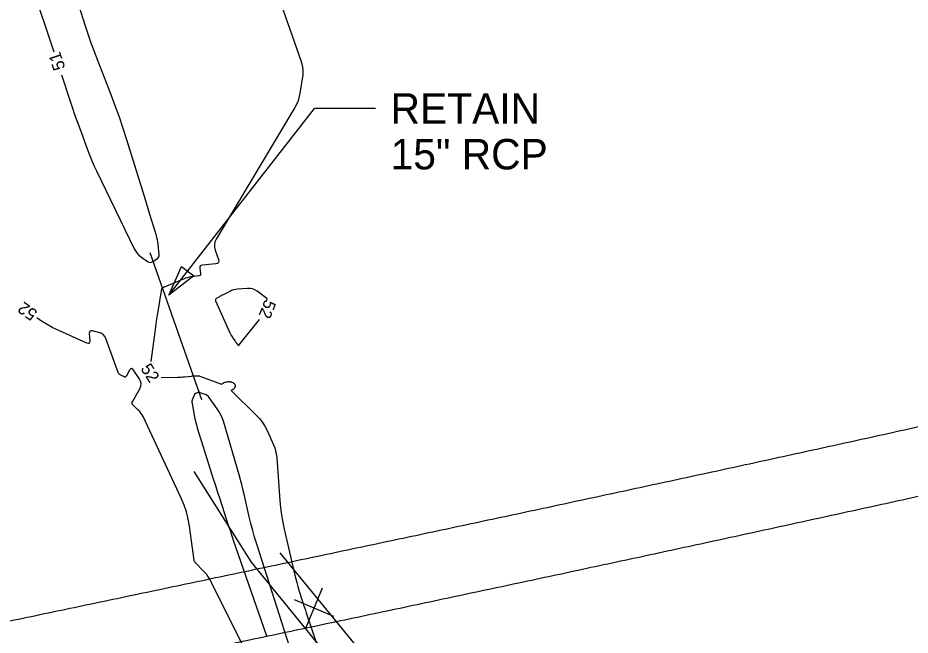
# Model space of a CAD drawing. Extents: x 2384780 to 2405861, y 547869 to 573706.
# Drawn here: x 2390698.5 to 2390844.9, y 552787.1 to 552888.4 of the extents above; entities that cross this region are included whole.
import ezdxf

# ---------------------------------------------------------------- set-up
doc = ezdxf.new("R2010")
doc.units = 0
for name, color, linetype in [('Breaklines', 7, 'Continuous'), ('Old_Level_5', 7, 'Continuous'), ('Old_Level_6', 7, 'Continuous'), ('Old_Level_60', 7, 'Continuous'), ('Old_Level_62', 7, 'Continuous'), ('Old_Level_63', 7, 'Continuous'), ('Sheet Plan CELL', 7, 'Continuous')]:
    doc.layers.add(name, color=color, linetype=linetype)

# ---------------------------------------------------------------- blocks, each defined once
blk = doc.blocks.new('SPOT')
at = {"layer": 'Breaklines'}
for p, q in [((-5.48625, 4.61225), (5.48625, -4.61175)), ((-4.608, -5.326), (4.609, 5.325))]:
    blk.add_line(p, q, dxfattribs=at)

msp = doc.modelspace()

# ---------------------------------------------------------------- linework, layer by layer
at = {"layer": 'Old_Level_5'}
for p in [(2390723.3325, 552842.8985), (2390757.1895, 552873.55475)]:
    msp.add_line(p, (2390747.1895, 552873.55475), dxfattribs=at)
msp.add_lwpolyline([(2390727.38975, 552846.07675), (2390723.3325, 552842.8985), (2390725.41675, 552847.61225)], close=True, dxfattribs=at)
at = {"layer": 'Old_Level_6'}
msp.add_line((2390720.2, 552849.90975), (2390728.68825, 552825.813), dxfattribs=at)
at = {"layer": 'Old_Level_60'}
for points in [[(2390738.89525, 552898.7745), (2390744.965, 552881.4085), (2390745.177, 552880.653), (2390745.288, 552879.8895), (2390745.29775, 552879.11825), (2390745.2065, 552878.339), (2390744.74325, 552875.78025), (2390744.62075, 552875.24075), (2390744.45175, 552874.7185), (2390744.23625, 552874.21375), (2390743.97425, 552873.7265), (2390731.085, 552852.10525), (2390730.883, 552851.672), (2390730.78675, 552851.22875), (2390730.79675, 552850.77525), (2390730.9125, 552850.3115), (2390731.46425, 552848.78), (2390731.52425, 552848.48825), (2390731.468, 552848.27), (2390731.29525, 552848.125), (2390731.0065, 552848.05325), (2390728.81075, 552847.8305), (2390728.59875, 552847.77775), (2390728.45875, 552847.6695), (2390728.3905, 552847.50625), (2390728.3945, 552847.28775), (2390728.525, 552846.48375), (2390728.52775, 552846.33), (2390728.4805, 552846.21325), (2390728.383, 552846.1335), (2390728.23525, 552846.09075), (2390726.90525, 552845.90375), (2390726.62275, 552845.855), (2390726.34475, 552845.789), (2390726.0715, 552845.7055), (2390725.803, 552845.60475), (2390722.5305, 552844.259), (2390722.50725, 552844.24875), (2390722.485, 552844.23675), (2390722.46325, 552844.22375), (2390722.44225, 552844.209), (2390722.3755, 552844.15925), (2390722.361, 552844.14875), (2390722.34625, 552844.139), (2390722.331, 552844.1295), (2390722.3155, 552844.1205), (2390722.19025, 552844.05075), (2390722.16625, 552844.03375), (2390722.1475, 552844.013), (2390722.13425, 552843.9885), (2390722.1265, 552843.96), (2390721.4525, 552839.91975), (2390721.312, 552839.05325), (2390721.17925, 552838.18575), (2390721.05425, 552837.31725), (2390720.93725, 552836.44725), (2390720.36125, 552832.0215)], [(2390700.83525, 552893.68), (2390704.427, 552882.85175)], [(2390705.68625, 552879.05525), (2390707.05875, 552874.91775), (2390707.4525, 552873.74725), (2390707.8555, 552872.58), (2390708.26825, 552871.41625), (2390708.69075, 552870.256), (2390710.086, 552866.47075), (2390710.39475, 552865.664), (2390710.7235, 552864.8655), (2390711.07175, 552864.0755), (2390711.44, 552863.29375), (2390717.64025, 552850.54175), (2390717.8425, 552850.18125), (2390718.083, 552849.85275), (2390718.36175, 552849.556), (2390718.67875, 552849.29125), (2390719.80975, 552848.454), (2390720.0295, 552848.3315), (2390720.2505, 552848.28825), (2390720.47275, 552848.32475), (2390720.69625, 552848.4405), (2390721.428, 552848.9485), (2390721.56325, 552849.0675), (2390721.65475, 552849.20675), (2390721.703, 552849.3665), (2390721.7075, 552849.5465), (2390721.5515, 552851.2805), (2390721.5085, 552851.65), (2390721.4465, 552852.016), (2390721.36525, 552852.37825), (2390721.26525, 552852.73675), (2390720.20575, 552856.181), (2390719.9785, 552856.91875), (2390719.751, 552857.65675), (2390719.523, 552858.3945), (2390719.2945, 552859.13225), (2390716.4155, 552868.424), (2390715.822, 552870.2815), (2390715.19525, 552872.1275), (2390714.536, 552873.96225), (2390713.844, 552875.78525), (2390711.52975, 552881.72225), (2390711.04425, 552882.99825), (2390710.5795, 552884.2815), (2390710.13575, 552885.572), (2390709.71275, 552886.87), (2390707.677, 552893.292)], [(2390739.50825, 552842.2235), (2390739.37475, 552842.3595), (2390737.7805, 552843.57525), (2390737.428, 552843.799), (2390737.05375, 552843.949), (2390736.658, 552844.02575), (2390736.2405, 552844.029), (2390734.5545, 552843.8965), (2390734.22625, 552843.8545), (2390733.90675, 552843.7805), (2390733.59675, 552843.67475), (2390733.2955, 552843.537), (2390732.23, 552842.98525), (2390732.07125, 552842.90175), (2390731.9135, 552842.8165), (2390731.75675, 552842.7295), (2390731.601, 552842.64075), (2390731.09375, 552842.3475), (2390731.005, 552842.27825), (2390730.9565, 552842.196), (2390730.94775, 552842.10075), (2390730.979, 552841.99275)], [(2390730.979, 552841.99275), (2390733.37, 552836.65075), (2390733.4125, 552836.56075), (2390733.458, 552836.47225), (2390733.50675, 552836.38525), (2390733.5585, 552836.30025), (2390733.73325, 552836.025), (2390733.77075, 552835.96625), (2390733.80875, 552835.90775), (2390733.84725, 552835.8495), (2390733.886, 552835.79125), (2390734.133, 552835.425), (2390734.18625, 552835.34675), (2390734.24, 552835.269), (2390734.29475, 552835.1915), (2390734.35, 552835.11475), (2390734.615, 552834.75025), (2390734.67225, 552834.69125), (2390734.73025, 552834.67075), (2390734.78925, 552834.6885), (2390734.84925, 552834.74475), (2390738.19325, 552838.921)], [(2390742.517, 552771.2685), (2390730.338, 552795.79325), (2390730.09575, 552796.239), (2390729.82275, 552796.663), (2390729.51875, 552797.0655), (2390729.18375, 552797.44625), (2390727.59, 552799.12875), (2390727.5705, 552799.1515), (2390727.55325, 552799.176), (2390727.5385, 552799.202), (2390727.526, 552799.22925), (2390727.4895, 552799.3215), (2390727.48225, 552799.3415), (2390727.47625, 552799.36175), (2390727.4715, 552799.38225), (2390727.468, 552799.403), (2390726.6985, 552805.00475), (2390726.49, 552806.192), (2390726.1945, 552807.35375), (2390725.8115, 552808.48975), (2390725.3415, 552809.6), (2390719.07475, 552822.98925), (2390718.91925, 552823.2845), (2390718.7375, 552823.561), (2390718.53, 552823.81875), (2390718.29675, 552824.0575), (2390717.492, 552824.8065), (2390717.35575, 552824.9725), (2390717.29175, 552825.1495), (2390717.30025, 552825.3375), (2390717.381, 552825.5365), (2390718.54525, 552827.573), (2390718.72375, 552827.99725), (2390718.77125, 552828.4155), (2390718.68725, 552828.828), (2390718.472, 552829.235), (2390717.50475, 552830.626), (2390717.33675, 552830.809), (2390717.17575, 552830.864), (2390717.02175, 552830.7915), (2390716.87475, 552830.591), (2390716.3895, 552829.695), (2390716.2885, 552829.559), (2390716.16875, 552829.4895), (2390716.0305, 552829.4865), (2390715.87325, 552829.5495), (2390715.32975, 552829.86425), (2390715.222, 552829.93925), (2390715.132, 552830.02875), (2390715.05975, 552830.13325), (2390715.00525, 552830.2525), (2390712.99525, 552835.81325), (2390712.83375, 552836.143), (2390712.61175, 552836.40675), (2390712.3295, 552836.60425), (2390711.9865, 552836.73575), (2390710.7675, 552837.05725), (2390710.5405, 552837.084), (2390710.38225, 552837.02575), (2390710.29225, 552836.883), (2390710.27075, 552836.6555), (2390710.33175, 552835.36075), (2390710.3115, 552835.13225), (2390710.22475, 552835.00175), (2390710.0715, 552834.969), (2390709.8515, 552835.03425), (2390705.258, 552837.106), (2390704.287, 552837.573), (2390703.3425, 552838.08625), (2390702.42475, 552838.6455), (2390701.634, 552839.18225)], [(2390722.05125, 552829.4015), (2390724.7235, 552829.4645), (2390725.02375, 552829.4745), (2390725.32375, 552829.4905), (2390725.6235, 552829.51225), (2390725.92275, 552829.53975), (2390727.046, 552829.6545), (2390727.1825, 552829.66725), (2390727.319, 552829.678), (2390727.45575, 552829.68675), (2390727.5925, 552829.69325), (2390728.04, 552829.711), (2390728.135, 552829.71025), (2390728.2285, 552829.69975), (2390728.3205, 552829.67975), (2390728.41075, 552829.65), (2390731.931, 552828.30125), (2390731.94775, 552828.29725), (2390731.96325, 552828.298), (2390731.97775, 552828.30375), (2390731.991, 552828.31425), (2390732.03325, 552828.3565), (2390732.0425, 552828.3655), (2390732.052, 552828.374), (2390732.0615, 552828.3825), (2390732.0715, 552828.3905), (2390732.1415, 552828.44475), (2390732.15675, 552828.45625), (2390732.17225, 552828.467), (2390732.18825, 552828.47725), (2390732.2045, 552828.487), (2390732.29725, 552828.5405), (2390732.3175, 552828.5515), (2390732.33775, 552828.56175), (2390732.3585, 552828.5715), (2390732.37975, 552828.58025), (2390732.50525, 552828.63025), (2390732.53225, 552828.6405), (2390732.55975, 552828.64975), (2390732.58725, 552828.65775), (2390732.6155, 552828.665), (2390732.77675, 552828.70275), (2390732.8115, 552828.71), (2390732.84625, 552828.71575), (2390732.8815, 552828.72025), (2390732.91675, 552828.723), (2390733.10825, 552828.7335), (2390733.14925, 552828.73475), (2390733.19, 552828.734), (2390733.231, 552828.731), (2390733.2715, 552828.726), (2390733.474, 552828.69575), (2390733.517, 552828.688), (2390733.55925, 552828.6775), (2390733.60075, 552828.664), (2390733.64125, 552828.648), (2390733.8205, 552828.57075), (2390733.85775, 552828.5525), (2390733.893, 552828.53125), (2390733.92625, 552828.507), (2390733.9575, 552828.4795), (2390734.0785, 552828.3635), (2390734.1025, 552828.3375), (2390734.12275, 552828.30925), (2390734.13925, 552828.2785), (2390734.15225, 552828.2455), (2390734.1955, 552828.1095), (2390734.203, 552828.08025), (2390734.2065, 552828.051), (2390734.206, 552828.02125), (2390734.20175, 552827.9915), (2390734.1735, 552827.857), (2390734.166, 552827.82875), (2390734.156, 552827.80175), (2390734.143, 552827.776), (2390734.1275, 552827.75125), (2390734.04825, 552827.6385), (2390734.0305, 552827.61525), (2390734.01125, 552827.593), (2390733.99075, 552827.57225), (2390733.9685, 552827.553), (2390733.8665, 552827.4695), (2390733.84425, 552827.45225), (2390733.8215, 552827.436), (2390733.79775, 552827.421), (2390733.77325, 552827.407), (2390733.647, 552827.3385), (2390733.63475, 552827.332), (2390733.62225, 552827.326), (2390733.60975, 552827.32025), (2390733.597, 552827.31475), (2390733.55525, 552827.29775), (2390733.54825, 552827.29375), (2390733.54525, 552827.28875), (2390733.546, 552827.28325), (2390733.551, 552827.27675), (2390737.65575, 552823.2315), (2390738.18325, 552822.6625), (2390738.6525, 552822.05275), (2390739.06325, 552821.40225), (2390739.41575, 552820.711)], [(2390743.53475, 552783.8865), (2390737.727, 552802.086), (2390737.3855, 552803.197), (2390737.068, 552804.31425), (2390736.77425, 552805.43825), (2390736.50475, 552806.56875), (2390735.66325, 552810.27225), (2390735.47675, 552811.06425), (2390735.27825, 552811.85325), (2390735.0675, 552812.639), (2390734.8445, 552813.4215), (2390732.262, 552822.22475), (2390732.07675, 552822.77075), (2390731.84775, 552823.29525), (2390731.57475, 552823.79825), (2390731.25775, 552824.28), (2390729.9395, 552826.11225), (2390729.79825, 552826.28175), (2390729.637, 552826.42525), (2390729.456, 552826.54275), (2390729.255, 552826.634), (2390728.47875, 552826.922), (2390728.3745, 552826.95125), (2390728.27, 552826.962), (2390728.16525, 552826.954), (2390728.06025, 552826.92725), (2390727.717, 552826.80975), (2390727.64875, 552826.77875), (2390727.59175, 552826.73625), (2390727.5455, 552826.68175), (2390727.5105, 552826.61575), (2390727.19675, 552825.85675), (2390727.142, 552825.693), (2390727.11175, 552825.52625), (2390727.106, 552825.35725), (2390727.125, 552825.18525)], [(2390727.125, 552825.18525), (2390727.48925, 552823.1715), (2390727.5885, 552822.6675), (2390727.70325, 552822.1675), (2390727.8335, 552821.67125), (2390727.97925, 552821.179), (2390730.1015, 552814.39675), (2390730.50075, 552813.127), (2390730.90325, 552811.85825), (2390731.30925, 552810.5905), (2390731.7185, 552809.324), (2390733.06075, 552805.188), (2390733.3505, 552804.3025), (2390733.645, 552803.4185), (2390733.94375, 552802.536), (2390734.24725, 552801.655), (2390738.88425, 552788.3015), (2390739.3365, 552787.0275)], [(2390739.41575, 552820.711), (2390740.47175, 552818.3865), (2390740.6745, 552817.8825), (2390740.8305, 552817.3665), (2390740.93975, 552816.83875), (2390741.002, 552816.29875), (2390741.4555, 552809.93925), (2390741.5785, 552808.5805), (2390741.75275, 552807.229), (2390741.97825, 552805.8855), (2390742.25525, 552804.54925), (2390743.97025, 552797.0025), (2390744.11975, 552796.3755), (2390744.2825, 552795.752), (2390744.45875, 552795.13225), (2390744.648, 552794.516), (2390745.2885, 552792.50925), (2390745.42675, 552792.0795), (2390745.5665, 552791.65025), (2390745.70825, 552791.22175), (2390745.85175, 552790.79375), (2390752.173, 552772.07775)]]:
    msp.add_lwpolyline(points, dxfattribs=at)
at = {"layer": 'Old_Level_62'}
for points in [[(2390688.77525, 552787.70825), (2390694.42275, 552788.893), (2390700.061, 552790.07575), (2390705.69075, 552791.25725), (2390711.32025, 552792.4395), (2390716.9465, 552793.62125), (2390722.5625, 552794.80175), (2390728.17, 552795.9815), (2390733.77825, 552797.16275), (2390739.3845, 552798.34475), (2390744.97875, 552799.52525), (2390750.56375, 552800.70575), (2390756.148, 552801.88775), (2390761.72825, 552803.07075), (2390767.3025, 552804.25475), (2390772.86825, 552805.43875), (2390778.425, 552806.62375), (2390783.9825, 552807.811), (2390789.5335, 552808.99975), (2390795.0745, 552810.18925), (2390800.61175, 552811.38075), (2390806.14825, 552812.5755), (2390811.67075, 552813.77), (2390817.1845, 552814.9665), (2390822.70125, 552816.1675), (2390828.2135, 552817.37075), (2390833.7115, 552818.575), (2390839.2035, 552819.782), (2390844.69125, 552820.99225), (2390850.17325, 552822.206), (2390855.654, 552823.42375), (2390861.12175, 552824.643), (2390866.58325, 552825.86625), (2390872.0435, 552827.09375), (2390877.4945, 552828.3245), (2390882.9365, 552829.5585), (2390888.372, 552830.7965), (2390893.80525, 552832.0395), (2390899.229, 552833.28625), (2390904.64825, 552834.53775), (2390910.06125, 552835.79375), (2390915.46375, 552837.05375), (2390920.8605, 552838.3185), (2390926.25175, 552839.58875), (2390931.6365, 552840.864), (2390937.0155, 552842.14475), (2390942.385, 552843.43), (2390947.7485, 552844.72125), (2390953.10975, 552846.01875), (2390958.45575, 552847.32), (2390963.8, 552848.62875), (2390969.13725, 552849.94325), (2390974.4615, 552851.2625), (2390979.784, 552852.58925), (2390985.0985, 552853.92225), (2390990.40675, 552855.26175), (2390995.705, 552856.60725), (2391000.997, 552857.96), (2391006.286, 552859.3205), (2391011.5595, 552860.68575), (2391016.82675, 552862.05875), (2391022.09575, 552863.4415), (2391027.3505, 552864.82925), (2391032.5925, 552866.2235), (2391037.83625, 552867.62775), (2391043.06925, 552869.039), (2391048.29175, 552870.45725), (2391053.50675, 552871.8835), (2391058.71775, 552873.319), (2391063.91825, 552874.76175), (2391069.10775, 552876.21225), (2391074.29775, 552877.67325), (2391079.4715, 552879.1405), (2391084.63825, 552880.617), (2391089.99625, 552882.1595)], [(2390688.77525, 552787.70825), (2390694.42275, 552788.893), (2390700.061, 552790.07575), (2390705.69075, 552791.25725), (2390711.32025, 552792.4395), (2390716.9465, 552793.62125), (2390722.5625, 552794.80175), (2390728.17, 552795.9815), (2390733.77825, 552797.16275), (2390739.3845, 552798.34475), (2390744.97875, 552799.52525), (2390750.56375, 552800.70575), (2390756.148, 552801.88775), (2390761.72825, 552803.07075), (2390767.3025, 552804.25475), (2390772.86825, 552805.43875), (2390778.425, 552806.62375), (2390783.9825, 552807.811), (2390789.5335, 552808.99975), (2390795.0745, 552810.18925), (2390800.61175, 552811.38075), (2390806.14825, 552812.5755), (2390811.67075, 552813.77), (2390817.1845, 552814.9665), (2390822.70125, 552816.1675), (2390828.2135, 552817.37075), (2390833.7115, 552818.575), (2390839.2035, 552819.782), (2390844.69125, 552820.99225), (2390850.17325, 552822.206), (2390855.654, 552823.42375), (2390861.12175, 552824.643), (2390866.58325, 552825.86625), (2390872.0435, 552827.09375), (2390877.4945, 552828.3245), (2390882.9365, 552829.5585), (2390888.372, 552830.7965), (2390893.80525, 552832.0395), (2390899.229, 552833.28625), (2390904.64825, 552834.53775), (2390910.06125, 552835.79375), (2390915.46375, 552837.05375), (2390920.8605, 552838.3185), (2390926.25175, 552839.58875), (2390931.6365, 552840.864), (2390937.0155, 552842.14475), (2390942.385, 552843.43), (2390947.7485, 552844.72125), (2390953.10975, 552846.01875), (2390958.45575, 552847.32), (2390963.8, 552848.62875), (2390969.13725, 552849.94325), (2390974.4615, 552851.2625), (2390979.784, 552852.58925), (2390985.0985, 552853.92225), (2390990.40675, 552855.26175), (2390995.705, 552856.60725), (2391000.997, 552857.96), (2391006.286, 552859.3205), (2391011.5595, 552860.68575), (2391016.82675, 552862.05875), (2391022.09575, 552863.4415), (2391027.3505, 552864.82925), (2391032.5925, 552866.2235), (2391037.83625, 552867.62775), (2391043.06925, 552869.039), (2391048.29175, 552870.45725), (2391053.50675, 552871.8835), (2391058.71775, 552873.319), (2391063.91825, 552874.76175), (2391069.10775, 552876.21225), (2391074.29775, 552877.67325), (2391079.4715, 552879.1405), (2391084.63825, 552880.617), (2391089.99625, 552882.1595)], [(2390691.0605, 552776.81525), (2390696.708, 552778), (2390702.3465, 552779.183), (2390707.97725, 552780.36475), (2390713.60775, 552781.547), (2390719.23525, 552782.72925), (2390724.85325, 552783.91), (2390730.46275, 552785.09025), (2390736.073, 552786.272), (2390741.6815, 552787.45425), (2390747.27875, 552788.6355), (2390752.867, 552789.8165), (2390758.45475, 552790.9995), (2390764.0385, 552792.18325), (2390769.61675, 552793.368), (2390775.18675, 552794.553), (2390780.7485, 552795.73875), (2390786.3105, 552796.92725), (2390791.86675, 552798.117), (2390797.41325, 552799.30775), (2390802.95625, 552800.5005), (2390808.4985, 552801.69625), (2390814.02775, 552802.8925), (2390819.54825, 552804.0905), (2390825.072, 552805.29275), (2390830.591, 552806.49775), (2390836.09675, 552807.7035), (2390841.59675, 552808.9125), (2390847.09275, 552810.1245), (2390852.583, 552811.34), (2390858.0725, 552812.5595), (2390863.54925, 552813.781), (2390869.02, 552815.00625), (2390874.49, 552816.236), (2390879.95075, 552817.469), (2390885.40275, 552818.70525), (2390890.849, 552819.9455), (2390896.293, 552821.19125), (2390901.72775, 552822.44025), (2390907.15825, 552823.6945), (2390912.583, 552824.95325), (2390917.9975, 552826.216), (2390923.4065, 552827.48375), (2390928.8105, 552828.75675), (2390934.208, 552830.035), (2390939.6, 552831.319), (2390944.98275, 552832.6075), (2390950.36025, 552833.902), (2390955.735, 552835.20275), (2390961.0955, 552836.50775), (2390966.45425, 552837.82), (2390971.8065, 552839.138), (2390977.146, 552840.461), (2390982.48375, 552841.79175), (2390987.814, 552843.1285), (2390993.13825, 552844.47225), (2390998.45275, 552845.82175), (2391003.7615, 552847.17875), (2391009.06725, 552848.5435), (2391014.358, 552849.9135), (2391019.643, 552851.291), (2391024.92925, 552852.678), (2391030.202, 552854.07075), (2391035.46275, 552855.47), (2391040.72475, 552856.87925), (2391045.9765, 552858.29525), (2391051.21825, 552859.71875), (2391056.45275, 552861.1505), (2391061.6835, 552862.5915), (2391066.90375, 552864.03975), (2391072.114, 552865.49575), (2391077.324, 552866.96275), (2391082.51875, 552868.43575), (2391087.707, 552869.91825), (2391093.07525, 552871.46375)]]:
    msp.add_spline(points, degree=3, dxfattribs=at)
at = {"layer": 'Old_Level_63'}
msp.add_lwpolyline([(2390795.355, 552720.7385), (2390775.66675, 552759.02225), (2390741.55825, 552800.62275)], dxfattribs=at)
at = {"layer": 'Sheet Plan CELL'}
msp.add_lwpolyline([(2390791.67875, 552715.33075), (2390770.7995, 552757.46925), (2390736.862, 552799.12425), (2390727.44225, 552813.963)], dxfattribs=at)

# ---------------------------------------------------------------- block references
at = {"layer": 'Old_Level_63', "xscale": 0.5, "yscale": 0.5, "rotation": 107.69591885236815}
msp.add_blockref('SPOT', (2390747.14875, 552791.57125), dxfattribs=at)

# ---------------------------------------------------------------- texts
at = {"layer": 'Old_Level_5'}
for s, p in [('RETAIN ', (2390759.6895, 552871.05475)), ('15" RCP', (2390759.6895, 552863.55475))]:
    msp.add_text(s, height=5, dxfattribs=at).set_placement(p)
at = {"layer": 'Old_Level_60'}
for s, rotation, p in [('51', 108.3512083, (2390706.36275, 552880.19225)), ('52', 144.5227139, (2390701.91325, 552840.21225)), ('52', 248.2889806, (2390739.11725, 552842.36625)), ('52', 302.8242333, (2390718.59825, 552830.87925))]:
    msp.add_text(s, height=2, rotation=rotation, dxfattribs=at).set_placement(p)

doc.saveas('drawing.dxf')
